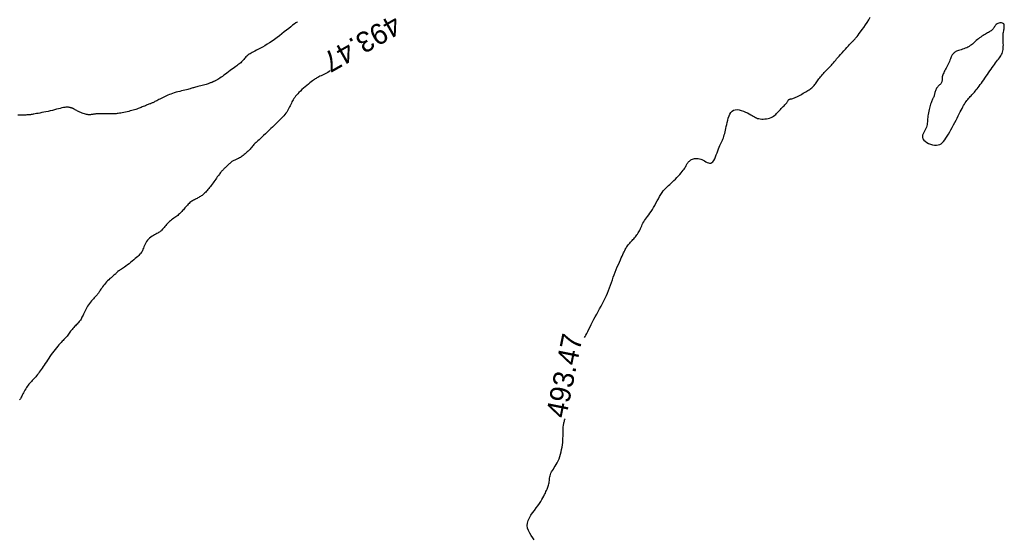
# Model space of a CAD drawing. Header units: millimetres. Extents: x 32690613 to 32693367, y 5343692 to 5344708.
# Tile 524 of 656: x 32692387 to 32692435, y 5344446 to 5344471. Entities that reach past the tile are written whole.
import ezdxf
from ezdxf.enums import TextEntityAlignment as Align

# ---------------------------------------------------------------- set-up
doc = ezdxf.new("R2010")
doc.units = ezdxf.units.MM
doc.header["$LTSCALE"] = 20
doc.layers.add('02-DGM_HL_493.00', color=102, linetype='Continuous')
doc.layers.add('02-DGM_HL_493.50', color=112, linetype='Continuous')

msp = doc.modelspace()

# ---------------------------------------------------------------- linework, layer by layer
at = {"layer": '02-DGM_HL_493.00', "elevation": 493, "flags": 128}
msp.add_lwpolyline([(32692400.81, 5344471.221), (32692400.788, 5344471.207), (32692400.721, 5344471.161), (32692400.648, 5344471.108), (32692400.567, 5344471.046), (32692400.478, 5344470.976), (32692400.381, 5344470.898), (32692400.277, 5344470.813), (32692400.167, 5344470.724), (32692400.053, 5344470.633), (32692399.935, 5344470.541), (32692399.815, 5344470.45), (32692399.693, 5344470.362), (32692399.572, 5344470.278), (32692399.451, 5344470.199), (32692399.333, 5344470.125), (32692399.218, 5344470.057), (32692399.108, 5344469.993), (32692399.005, 5344469.935), (32692398.908, 5344469.883), (32692398.82, 5344469.837), (32692398.742, 5344469.796), (32692398.672, 5344469.76), (32692398.61, 5344469.728), (32692398.555, 5344469.698), (32692398.505, 5344469.67), (32692398.46, 5344469.642), (32692398.419, 5344469.613), (32692398.38, 5344469.581), (32692398.343, 5344469.547), (32692398.307, 5344469.51), (32692398.272, 5344469.471), (32692398.237, 5344469.431), (32692398.202, 5344469.39), (32692398.166, 5344469.349), (32692398.13, 5344469.309), (32692398.092, 5344469.269), (32692398.052, 5344469.232), (32692398.01, 5344469.196), (32692397.966, 5344469.159), (32692397.918, 5344469.123), (32692397.866, 5344469.085), (32692397.81, 5344469.044), (32692397.75, 5344469.001), (32692397.684, 5344468.953), (32692397.613, 5344468.902), (32692397.538, 5344468.847), (32692397.461, 5344468.79), (32692397.383, 5344468.732), (32692397.306, 5344468.675), (32692397.231, 5344468.621), (32692397.161, 5344468.57), (32692397.096, 5344468.525), (32692397.039, 5344468.485), (32692396.989, 5344468.451), (32692396.945, 5344468.423), (32692396.906, 5344468.399), (32692396.873, 5344468.38), (32692396.843, 5344468.363), (32692396.818, 5344468.35), (32692396.795, 5344468.339), (32692396.775, 5344468.329), (32692396.756, 5344468.321), (32692396.738, 5344468.314), (32692396.721, 5344468.307), (32692396.705, 5344468.301), (32692396.688, 5344468.294), (32692396.67, 5344468.287), (32692396.65, 5344468.279), (32692396.628, 5344468.27), (32692396.604, 5344468.259), (32692396.577, 5344468.248), (32692396.545, 5344468.235), (32692396.51, 5344468.222), (32692396.469, 5344468.208), (32692396.423, 5344468.193), (32692396.37, 5344468.177), (32692396.312, 5344468.161), (32692396.248, 5344468.145), (32692396.181, 5344468.128), (32692396.112, 5344468.112), (32692396.044, 5344468.095), (32692395.978, 5344468.079), (32692395.915, 5344468.063), (32692395.858, 5344468.049), (32692395.808, 5344468.034), (32692395.763, 5344468.021), (32692395.721, 5344468.007), (32692395.68, 5344467.994), (32692395.638, 5344467.981), (32692395.593, 5344467.967), (32692395.542, 5344467.952), (32692395.485, 5344467.937), (32692395.418, 5344467.921), (32692395.344, 5344467.903), (32692395.264, 5344467.884), (32692395.18, 5344467.864), (32692395.092, 5344467.842), (32692395.003, 5344467.819), (32692394.915, 5344467.795), (32692394.829, 5344467.769), (32692394.746, 5344467.742), (32692394.666, 5344467.713), (32692394.59, 5344467.684), (32692394.517, 5344467.654), (32692394.447, 5344467.623), (32692394.379, 5344467.592), (32692394.314, 5344467.561), (32692394.252, 5344467.53), (32692394.192, 5344467.499), (32692394.134, 5344467.47), (32692394.079, 5344467.441), (32692394.027, 5344467.414), (32692393.978, 5344467.388), (32692393.932, 5344467.364), (32692393.89, 5344467.343), (32692393.851, 5344467.323), (32692393.816, 5344467.307), (32692393.785, 5344467.293), (32692393.755, 5344467.28), (32692393.726, 5344467.268), (32692393.697, 5344467.256), (32692393.667, 5344467.245), (32692393.635, 5344467.232), (32692393.6, 5344467.218), (32692393.561, 5344467.202), (32692393.519, 5344467.185), (32692393.473, 5344467.166), (32692393.426, 5344467.146), (32692393.376, 5344467.126), (32692393.325, 5344467.105), (32692393.274, 5344467.084), (32692393.223, 5344467.064), (32692393.171, 5344467.044), (32692393.12, 5344467.024), (32692393.068, 5344467.005), (32692393.014, 5344466.986), (32692392.957, 5344466.968), (32692392.898, 5344466.949), (32692392.834, 5344466.931), (32692392.766, 5344466.911), (32692392.694, 5344466.892), (32692392.617, 5344466.873), (32692392.539, 5344466.854), (32692392.46, 5344466.835), (32692392.382, 5344466.818), (32692392.306, 5344466.803), (32692392.235, 5344466.789), (32692392.17, 5344466.777), (32692392.111, 5344466.768), (32692392.057, 5344466.762), (32692392.007, 5344466.757), (32692391.959, 5344466.754), (32692391.91, 5344466.753), (32692391.858, 5344466.752), (32692391.802, 5344466.752), (32692391.74, 5344466.753), (32692391.671, 5344466.754), (32692391.595, 5344466.754), (32692391.515, 5344466.755), (32692391.434, 5344466.755), (32692391.353, 5344466.755), (32692391.275, 5344466.754), (32692391.201, 5344466.753), (32692391.135, 5344466.751), (32692391.077, 5344466.748), (32692391.026, 5344466.745), (32692390.983, 5344466.741), (32692390.944, 5344466.736), (32692390.91, 5344466.731), (32692390.879, 5344466.726), (32692390.849, 5344466.721), (32692390.819, 5344466.716), (32692390.789, 5344466.712), (32692390.758, 5344466.708), (32692390.724, 5344466.706), (32692390.689, 5344466.705), (32692390.651, 5344466.707), (32692390.61, 5344466.712), (32692390.565, 5344466.72), (32692390.517, 5344466.731), (32692390.464, 5344466.747), (32692390.409, 5344466.766), (32692390.352, 5344466.788), (32692390.295, 5344466.811), (32692390.239, 5344466.836), (32692390.186, 5344466.86), (32692390.137, 5344466.884), (32692390.093, 5344466.907), (32692390.056, 5344466.927), (32692390.025, 5344466.945), (32692389.999, 5344466.961), (32692389.977, 5344466.975), (32692389.959, 5344466.987), (32692389.943, 5344466.997), (32692389.929, 5344467.006), (32692389.917, 5344467.013), (32692389.904, 5344467.018), (32692389.891, 5344467.023), (32692389.878, 5344467.027), (32692389.864, 5344467.031), (32692389.849, 5344467.034), (32692389.833, 5344467.038), (32692389.817, 5344467.042), (32692389.798, 5344467.047), (32692389.778, 5344467.053), (32692389.756, 5344467.059), (32692389.73, 5344467.065), (32692389.7, 5344467.07), (32692389.664, 5344467.073), (32692389.621, 5344467.074), (32692389.572, 5344467.071), (32692389.514, 5344467.064), (32692389.448, 5344467.052), (32692389.373, 5344467.036), (32692389.291, 5344467.017), (32692389.203, 5344466.995), (32692389.109, 5344466.971), (32692389.012, 5344466.947), (32692388.911, 5344466.921), (32692388.808, 5344466.897), (32692388.704, 5344466.873), (32692388.6, 5344466.85), (32692388.498, 5344466.829), (32692388.4, 5344466.809), (32692388.307, 5344466.791), (32692388.221, 5344466.775), (32692388.143, 5344466.761), (32692388.075, 5344466.748), (32692388.019, 5344466.738), (32692387.973, 5344466.73), (32692387.935, 5344466.723), (32692387.904, 5344466.717), (32692387.879, 5344466.713), (32692387.859, 5344466.71), (32692387.841, 5344466.708), (32692387.824, 5344466.706), (32692387.807, 5344466.704), (32692387.788, 5344466.703), (32692387.766, 5344466.701), (32692387.74, 5344466.7), (32692387.709, 5344466.698), (32692387.67, 5344466.697), (32692387.622, 5344466.695), (32692387.565, 5344466.693), (32692387.498, 5344466.69), (32692387.42, 5344466.687), (32692387.334, 5344466.684), (32692387.241, 5344466.68)], dxfattribs=at)
msp.add_lwpolyline([(32692431.303, 5344466.043), (32692431.271, 5344465.979), (32692431.235, 5344465.915), (32692431.199, 5344465.851), (32692431.167, 5344465.787), (32692431.142, 5344465.724), (32692431.13, 5344465.661), (32692431.133, 5344465.598), (32692431.156, 5344465.536), (32692431.2, 5344465.476), (32692431.264, 5344465.418), (32692431.343, 5344465.365), (32692431.433, 5344465.318), (32692431.53, 5344465.279), (32692431.629, 5344465.25), (32692431.726, 5344465.233), (32692431.818, 5344465.229), (32692431.901, 5344465.24), (32692431.975, 5344465.265), (32692432.043, 5344465.303), (32692432.105, 5344465.355), (32692432.164, 5344465.417), (32692432.221, 5344465.491), (32692432.277, 5344465.574), (32692432.335, 5344465.666), (32692432.395, 5344465.766), (32692432.457, 5344465.872), (32692432.52, 5344465.982), (32692432.583, 5344466.096), (32692432.646, 5344466.211), (32692432.708, 5344466.325), (32692432.767, 5344466.438), (32692432.823, 5344466.547), (32692432.875, 5344466.65), (32692432.924, 5344466.749), (32692432.97, 5344466.842), (32692433.014, 5344466.929), (32692433.055, 5344467.012), (32692433.096, 5344467.089), (32692433.135, 5344467.161), (32692433.174, 5344467.228), (32692433.214, 5344467.289), (32692433.253, 5344467.346), (32692433.293, 5344467.399), (32692433.333, 5344467.449), (32692433.372, 5344467.497), (32692433.412, 5344467.542), (32692433.452, 5344467.586), (32692433.492, 5344467.629), (32692433.532, 5344467.673), (32692433.573, 5344467.717), (32692433.614, 5344467.762), (32692433.656, 5344467.809), (32692433.699, 5344467.859), (32692433.743, 5344467.913), (32692433.79, 5344467.97), (32692433.838, 5344468.032), (32692433.889, 5344468.099), (32692433.942, 5344468.171), (32692433.996, 5344468.246), (32692434.052, 5344468.325), (32692434.11, 5344468.407), (32692434.168, 5344468.49), (32692434.227, 5344468.575), (32692434.286, 5344468.661), (32692434.345, 5344468.747), (32692434.404, 5344468.832), (32692434.462, 5344468.915), (32692434.52, 5344468.997), (32692434.576, 5344469.076), (32692434.63, 5344469.151), (32692434.683, 5344469.223), (32692434.734, 5344469.29), (32692434.782, 5344469.352), (32692434.828, 5344469.41), (32692434.87, 5344469.465), (32692434.909, 5344469.519), (32692434.944, 5344469.573), (32692434.975, 5344469.628), (32692435.001, 5344469.685), (32692435.022, 5344469.746), (32692435.038, 5344469.812), (32692435.049, 5344469.881), (32692435.056, 5344469.953), (32692435.06, 5344470.026), (32692435.061, 5344470.098), (32692435.06, 5344470.17), (32692435.058, 5344470.239), (32692435.056, 5344470.303), (32692435.053, 5344470.363), (32692435.052, 5344470.419), (32692435.051, 5344470.472), (32692435.051, 5344470.522), (32692435.052, 5344470.571), (32692435.055, 5344470.62), (32692435.06, 5344470.67), (32692435.067, 5344470.721), (32692435.077, 5344470.774), (32692435.087, 5344470.829), (32692435.097, 5344470.884), (32692435.104, 5344470.938), (32692435.108, 5344470.988), (32692435.106, 5344471.035), (32692435.097, 5344471.076), (32692435.08, 5344471.111), (32692435.053, 5344471.137), (32692435.018, 5344471.155), (32692434.977, 5344471.166), (32692434.932, 5344471.17), (32692434.886, 5344471.167), (32692434.839, 5344471.157), (32692434.794, 5344471.141), (32692434.753, 5344471.119), (32692434.718, 5344471.091), (32692434.687, 5344471.059), (32692434.66, 5344471.024), (32692434.636, 5344470.986), (32692434.612, 5344470.948), (32692434.588, 5344470.91), (32692434.563, 5344470.873), (32692434.534, 5344470.839), (32692434.502, 5344470.808), (32692434.467, 5344470.78), (32692434.427, 5344470.755), (32692434.385, 5344470.73), (32692434.34, 5344470.705), (32692434.291, 5344470.68), (32692434.241, 5344470.653), (32692434.188, 5344470.624), (32692434.134, 5344470.592), (32692434.078, 5344470.556), (32692434.022, 5344470.519), (32692433.966, 5344470.479), (32692433.91, 5344470.438), (32692433.854, 5344470.395), (32692433.801, 5344470.352), (32692433.749, 5344470.308), (32692433.7, 5344470.264), (32692433.652, 5344470.221), (32692433.605, 5344470.179), (32692433.558, 5344470.138), (32692433.509, 5344470.098), (32692433.458, 5344470.06), (32692433.403, 5344470.025), (32692433.344, 5344469.992), (32692433.281, 5344469.962), (32692433.214, 5344469.934), (32692433.145, 5344469.909), (32692433.076, 5344469.886), (32692433.009, 5344469.865), (32692432.945, 5344469.845), (32692432.887, 5344469.827), (32692432.836, 5344469.809), (32692432.794, 5344469.793), (32692432.759, 5344469.777), (32692432.731, 5344469.761), (32692432.709, 5344469.747), (32692432.69, 5344469.732), (32692432.676, 5344469.718), (32692432.663, 5344469.705), (32692432.651, 5344469.692), (32692432.638, 5344469.679), (32692432.626, 5344469.665), (32692432.612, 5344469.65), (32692432.598, 5344469.632), (32692432.584, 5344469.61), (32692432.567, 5344469.584), (32692432.55, 5344469.552), (32692432.531, 5344469.513), (32692432.511, 5344469.467), (32692432.489, 5344469.415), (32692432.466, 5344469.358), (32692432.441, 5344469.297), (32692432.415, 5344469.233), (32692432.386, 5344469.167), (32692432.357, 5344469.102), (32692432.326, 5344469.037), (32692432.293, 5344468.974), (32692432.26, 5344468.914), (32692432.227, 5344468.855), (32692432.196, 5344468.799), (32692432.167, 5344468.744), (32692432.142, 5344468.692), (32692432.12, 5344468.641), (32692432.104, 5344468.592), (32692432.094, 5344468.544), (32692432.089, 5344468.499), (32692432.086, 5344468.455), (32692432.085, 5344468.414), (32692432.084, 5344468.374), (32692432.081, 5344468.337), (32692432.075, 5344468.301), (32692432.063, 5344468.268), (32692432.046, 5344468.238), (32692432.023, 5344468.208), (32692431.996, 5344468.18), (32692431.967, 5344468.152), (32692431.936, 5344468.124), (32692431.904, 5344468.094), (32692431.874, 5344468.062), (32692431.846, 5344468.028), (32692431.821, 5344467.991), (32692431.8, 5344467.951), (32692431.781, 5344467.91), (32692431.766, 5344467.869), (32692431.752, 5344467.828), (32692431.741, 5344467.788), (32692431.731, 5344467.751), (32692431.723, 5344467.718), (32692431.716, 5344467.688), (32692431.709, 5344467.662), (32692431.703, 5344467.638), (32692431.696, 5344467.616), (32692431.689, 5344467.594), (32692431.681, 5344467.571), (32692431.671, 5344467.547), (32692431.659, 5344467.521), (32692431.645, 5344467.49), (32692431.629, 5344467.457), (32692431.612, 5344467.419), (32692431.593, 5344467.377), (32692431.574, 5344467.33), (32692431.553, 5344467.279), (32692431.533, 5344467.223), (32692431.513, 5344467.163), (32692431.493, 5344467.097), (32692431.475, 5344467.027), (32692431.457, 5344466.954), (32692431.441, 5344466.878), (32692431.426, 5344466.802), (32692431.413, 5344466.725), (32692431.402, 5344466.649), (32692431.393, 5344466.574), (32692431.386, 5344466.502), (32692431.381, 5344466.433), (32692431.376, 5344466.365), (32692431.369, 5344466.299), (32692431.36, 5344466.234), (32692431.346, 5344466.17), (32692431.328, 5344466.106)], close=True, dxfattribs=at)
at = {"layer": '02-DGM_HL_493.50', "elevation": 493.5, "flags": 128}
for points in [[(32692414.736, 5344455.896), (32692414.764, 5344455.942), (32692414.806, 5344456.016), (32692414.852, 5344456.101), (32692414.901, 5344456.197), (32692414.953, 5344456.302), (32692415.008, 5344456.415), (32692415.066, 5344456.533), (32692415.127, 5344456.656), (32692415.191, 5344456.782), (32692415.258, 5344456.909), (32692415.327, 5344457.037), (32692415.398, 5344457.165), (32692415.469, 5344457.293), (32692415.54, 5344457.421), (32692415.61, 5344457.548), (32692415.678, 5344457.676), (32692415.742, 5344457.804), (32692415.802, 5344457.931), (32692415.857, 5344458.058), (32692415.908, 5344458.186), (32692415.956, 5344458.312), (32692416.001, 5344458.439), (32692416.045, 5344458.566), (32692416.089, 5344458.693), (32692416.133, 5344458.82), (32692416.179, 5344458.947), (32692416.228, 5344459.073), (32692416.278, 5344459.199), (32692416.328, 5344459.322), (32692416.379, 5344459.441), (32692416.428, 5344459.555), (32692416.476, 5344459.662), (32692416.52, 5344459.761), (32692416.561, 5344459.851), (32692416.597, 5344459.931), (32692416.629, 5344460.002), (32692416.659, 5344460.064), (32692416.686, 5344460.12), (32692416.712, 5344460.171), (32692416.738, 5344460.218), (32692416.765, 5344460.262), (32692416.793, 5344460.305), (32692416.824, 5344460.348), (32692416.857, 5344460.391), (32692416.892, 5344460.434), (32692416.929, 5344460.477), (32692416.967, 5344460.52), (32692417.006, 5344460.564), (32692417.046, 5344460.607), (32692417.086, 5344460.65), (32692417.126, 5344460.693), (32692417.165, 5344460.737), (32692417.204, 5344460.781), (32692417.242, 5344460.826), (32692417.279, 5344460.873), (32692417.314, 5344460.921), (32692417.346, 5344460.971), (32692417.377, 5344461.023), (32692417.405, 5344461.077), (32692417.431, 5344461.134), (32692417.457, 5344461.193), (32692417.483, 5344461.253), (32692417.51, 5344461.314), (32692417.539, 5344461.377), (32692417.571, 5344461.44), (32692417.608, 5344461.504), (32692417.65, 5344461.569), (32692417.696, 5344461.634), (32692417.746, 5344461.702), (32692417.799, 5344461.773), (32692417.855, 5344461.847), (32692417.912, 5344461.927), (32692417.971, 5344462.012), (32692418.03, 5344462.105), (32692418.088, 5344462.204), (32692418.147, 5344462.309), (32692418.205, 5344462.418), (32692418.263, 5344462.527), (32692418.322, 5344462.635), (32692418.38, 5344462.74), (32692418.439, 5344462.839), (32692418.498, 5344462.929), (32692418.557, 5344463.01), (32692418.617, 5344463.082), (32692418.678, 5344463.148), (32692418.74, 5344463.21), (32692418.804, 5344463.268), (32692418.869, 5344463.327), (32692418.936, 5344463.386), (32692419.006, 5344463.449), (32692419.077, 5344463.517), (32692419.149, 5344463.589), (32692419.221, 5344463.662), (32692419.291, 5344463.737), (32692419.358, 5344463.81), (32692419.421, 5344463.882), (32692419.477, 5344463.95), (32692419.526, 5344464.012), (32692419.566, 5344464.068), (32692419.599, 5344464.117), (32692419.626, 5344464.162), (32692419.649, 5344464.202), (32692419.668, 5344464.24), (32692419.685, 5344464.274), (32692419.703, 5344464.307), (32692419.721, 5344464.339), (32692419.742, 5344464.371), (32692419.766, 5344464.403), (32692419.793, 5344464.433), (32692419.823, 5344464.463), (32692419.856, 5344464.491), (32692419.892, 5344464.516), (32692419.933, 5344464.538), (32692419.977, 5344464.558), (32692420.025, 5344464.573), (32692420.077, 5344464.584), (32692420.132, 5344464.591), (32692420.189, 5344464.592), (32692420.249, 5344464.587), (32692420.31, 5344464.576), (32692420.373, 5344464.559), (32692420.437, 5344464.534), (32692420.5, 5344464.502), (32692420.564, 5344464.466), (32692420.627, 5344464.43), (32692420.689, 5344464.398), (32692420.749, 5344464.373), (32692420.807, 5344464.361), (32692420.862, 5344464.363), (32692420.915, 5344464.386), (32692420.964, 5344464.43), (32692421.01, 5344464.493), (32692421.053, 5344464.572), (32692421.094, 5344464.662), (32692421.132, 5344464.758), (32692421.169, 5344464.858), (32692421.205, 5344464.956), (32692421.239, 5344465.049), (32692421.273, 5344465.133), (32692421.306, 5344465.21), (32692421.338, 5344465.28), (32692421.368, 5344465.346), (32692421.398, 5344465.408), (32692421.426, 5344465.469), (32692421.452, 5344465.53), (32692421.477, 5344465.592), (32692421.499, 5344465.657), (32692421.52, 5344465.725), (32692421.54, 5344465.798), (32692421.56, 5344465.875), (32692421.579, 5344465.956), (32692421.598, 5344466.042), (32692421.617, 5344466.134), (32692421.638, 5344466.232), (32692421.66, 5344466.335), (32692421.685, 5344466.442), (32692421.713, 5344466.547), (32692421.748, 5344466.647), (32692421.789, 5344466.739), (32692421.839, 5344466.819), (32692421.898, 5344466.884), (32692421.969, 5344466.929), (32692422.052, 5344466.952), (32692422.144, 5344466.956), (32692422.243, 5344466.943), (32692422.345, 5344466.917), (32692422.447, 5344466.882), (32692422.547, 5344466.84), (32692422.641, 5344466.795), (32692422.727, 5344466.75), (32692422.801, 5344466.708), (32692422.866, 5344466.669), (32692422.924, 5344466.634), (32692422.977, 5344466.603), (32692423.029, 5344466.576), (32692423.08, 5344466.553), (32692423.135, 5344466.533), (32692423.195, 5344466.518), (32692423.261, 5344466.507), (32692423.334, 5344466.5), (32692423.41, 5344466.499), (32692423.489, 5344466.502), (32692423.568, 5344466.51), (32692423.646, 5344466.524), (32692423.72, 5344466.544), (32692423.79, 5344466.569), (32692423.854, 5344466.601), (32692423.911, 5344466.638), (32692423.964, 5344466.679), (32692424.013, 5344466.724), (32692424.06, 5344466.771), (32692424.105, 5344466.82), (32692424.149, 5344466.869), (32692424.194, 5344466.918), (32692424.239, 5344466.966), (32692424.285, 5344467.013), (32692424.331, 5344467.058), (32692424.375, 5344467.102), (32692424.417, 5344467.143), (32692424.456, 5344467.183), (32692424.492, 5344467.221), (32692424.522, 5344467.257), (32692424.547, 5344467.29), (32692424.568, 5344467.321), (32692424.585, 5344467.349), (32692424.599, 5344467.374), (32692424.612, 5344467.397), (32692424.624, 5344467.416), (32692424.637, 5344467.432), (32692424.651, 5344467.445), (32692424.668, 5344467.454), (32692424.687, 5344467.461), (32692424.71, 5344467.467), (32692424.736, 5344467.472), (32692424.766, 5344467.478), (32692424.8, 5344467.486), (32692424.839, 5344467.497), (32692424.883, 5344467.512), (32692424.932, 5344467.531), (32692424.986, 5344467.555), (32692425.043, 5344467.582), (32692425.103, 5344467.613), (32692425.165, 5344467.645), (32692425.227, 5344467.678), (32692425.29, 5344467.713), (32692425.352, 5344467.747), (32692425.412, 5344467.78), (32692425.471, 5344467.813), (32692425.527, 5344467.845), (32692425.581, 5344467.877), (32692425.632, 5344467.91), (32692425.68, 5344467.943), (32692425.726, 5344467.978), (32692425.768, 5344468.013), (32692425.806, 5344468.05), (32692425.842, 5344468.089), (32692425.876, 5344468.129), (32692425.908, 5344468.171), (32692425.94, 5344468.214), (32692425.972, 5344468.259), (32692426.004, 5344468.305), (32692426.038, 5344468.352), (32692426.074, 5344468.4), (32692426.112, 5344468.45), (32692426.152, 5344468.501), (32692426.193, 5344468.552), (32692426.236, 5344468.603), (32692426.28, 5344468.654), (32692426.326, 5344468.705), (32692426.372, 5344468.756), (32692426.419, 5344468.806), (32692426.466, 5344468.856), (32692426.513, 5344468.904), (32692426.559, 5344468.95), (32692426.603, 5344468.996), (32692426.645, 5344469.039), (32692426.685, 5344469.081), (32692426.721, 5344469.12), (32692426.755, 5344469.157), (32692426.786, 5344469.193), (32692426.816, 5344469.23), (32692426.849, 5344469.27), (32692426.884, 5344469.313), (32692426.924, 5344469.361), (32692426.971, 5344469.416), (32692427.026, 5344469.48), (32692427.091, 5344469.553), (32692427.163, 5344469.633), (32692427.239, 5344469.717), (32692427.318, 5344469.804), (32692427.396, 5344469.888), (32692427.471, 5344469.97), (32692427.54, 5344470.044), (32692427.6, 5344470.109), (32692427.65, 5344470.162), (32692427.69, 5344470.205), (32692427.722, 5344470.239), (32692427.746, 5344470.265), (32692427.766, 5344470.285), (32692427.781, 5344470.3), (32692427.793, 5344470.312), (32692427.804, 5344470.323), (32692427.816, 5344470.335), (32692427.828, 5344470.348), (32692427.844, 5344470.365), (32692427.863, 5344470.387), (32692427.888, 5344470.417), (32692427.92, 5344470.456), (32692427.96, 5344470.507), (32692428.009, 5344470.57), (32692428.068, 5344470.647), (32692428.136, 5344470.737), (32692428.211, 5344470.838), (32692428.289, 5344470.948), (32692428.37, 5344471.065), (32692428.45, 5344471.187), (32692428.528, 5344471.314), (32692428.601, 5344471.441)], [(32692402.393, 5344468.837), (32692402.345, 5344468.803), (32692402.282, 5344468.765), (32692402.216, 5344468.728), (32692402.149, 5344468.693), (32692402.082, 5344468.66), (32692402.015, 5344468.629), (32692401.952, 5344468.599), (32692401.892, 5344468.572), (32692401.838, 5344468.546), (32692401.79, 5344468.522), (32692401.746, 5344468.498), (32692401.706, 5344468.474), (32692401.666, 5344468.448), (32692401.625, 5344468.419), (32692401.581, 5344468.386), (32692401.531, 5344468.347), (32692401.475, 5344468.302), (32692401.41, 5344468.25), (32692401.338, 5344468.192), (32692401.262, 5344468.129), (32692401.182, 5344468.063), (32692401.102, 5344467.994), (32692401.024, 5344467.925), (32692400.949, 5344467.856), (32692400.88, 5344467.789), (32692400.819, 5344467.726), (32692400.764, 5344467.665), (32692400.716, 5344467.607), (32692400.673, 5344467.55), (32692400.635, 5344467.494), (32692400.6, 5344467.438), (32692400.568, 5344467.383), (32692400.539, 5344467.326), (32692400.51, 5344467.268), (32692400.482, 5344467.208), (32692400.454, 5344467.148), (32692400.424, 5344467.087), (32692400.393, 5344467.025), (32692400.36, 5344466.963), (32692400.324, 5344466.902), (32692400.284, 5344466.84), (32692400.239, 5344466.779), (32692400.192, 5344466.72), (32692400.143, 5344466.662), (32692400.094, 5344466.608), (32692400.046, 5344466.557), (32692400, 5344466.51), (32692399.959, 5344466.469), (32692399.923, 5344466.433), (32692399.893, 5344466.403), (32692399.868, 5344466.378), (32692399.844, 5344466.354), (32692399.819, 5344466.329), (32692399.791, 5344466.301), (32692399.757, 5344466.268), (32692399.715, 5344466.226), (32692399.661, 5344466.174), (32692399.594, 5344466.11), (32692399.517, 5344466.036), (32692399.432, 5344465.954), (32692399.343, 5344465.869), (32692399.253, 5344465.783), (32692399.164, 5344465.7), (32692399.08, 5344465.621), (32692399.005, 5344465.55), (32692398.94, 5344465.49), (32692398.884, 5344465.44), (32692398.836, 5344465.396), (32692398.795, 5344465.358), (32692398.758, 5344465.324), (32692398.724, 5344465.291), (32692398.691, 5344465.258), (32692398.658, 5344465.222), (32692398.622, 5344465.182), (32692398.585, 5344465.138), (32692398.545, 5344465.093), (32692398.504, 5344465.045), (32692398.462, 5344464.996), (32692398.417, 5344464.948), (32692398.371, 5344464.9), (32692398.324, 5344464.855), (32692398.276, 5344464.812), (32692398.227, 5344464.771), (32692398.178, 5344464.734), (32692398.129, 5344464.699), (32692398.081, 5344464.667), (32692398.034, 5344464.638), (32692397.989, 5344464.612), (32692397.945, 5344464.59), (32692397.904, 5344464.57), (32692397.866, 5344464.553), (32692397.829, 5344464.537), (32692397.793, 5344464.522), (32692397.759, 5344464.507), (32692397.726, 5344464.491), (32692397.693, 5344464.473), (32692397.66, 5344464.454), (32692397.627, 5344464.431), (32692397.594, 5344464.406), (32692397.561, 5344464.378), (32692397.528, 5344464.349), (32692397.495, 5344464.319), (32692397.462, 5344464.288), (32692397.429, 5344464.257), (32692397.397, 5344464.226), (32692397.365, 5344464.196), (32692397.333, 5344464.167), (32692397.302, 5344464.138), (32692397.271, 5344464.109), (32692397.241, 5344464.08), (32692397.212, 5344464.052), (32692397.183, 5344464.023), (32692397.155, 5344463.993), (32692397.127, 5344463.963), (32692397.1, 5344463.931), (32692397.073, 5344463.898), (32692397.045, 5344463.862), (32692397.016, 5344463.824), (32692396.985, 5344463.783), (32692396.953, 5344463.738), (32692396.917, 5344463.689), (32692396.879, 5344463.636), (32692396.839, 5344463.58), (32692396.796, 5344463.52), (32692396.753, 5344463.46), (32692396.709, 5344463.399), (32692396.665, 5344463.339), (32692396.621, 5344463.28), (32692396.579, 5344463.224), (32692396.538, 5344463.172), (32692396.499, 5344463.123), (32692396.461, 5344463.077), (32692396.425, 5344463.034), (32692396.389, 5344462.994), (32692396.353, 5344462.957), (32692396.318, 5344462.921), (32692396.282, 5344462.888), (32692396.247, 5344462.856), (32692396.211, 5344462.825), (32692396.174, 5344462.797), (32692396.137, 5344462.769), (32692396.099, 5344462.743), (32692396.06, 5344462.718), (32692396.02, 5344462.695), (32692395.979, 5344462.672), (32692395.938, 5344462.65), (32692395.895, 5344462.629), (32692395.852, 5344462.608), (32692395.808, 5344462.586), (32692395.764, 5344462.562), (32692395.72, 5344462.537), (32692395.676, 5344462.509), (32692395.632, 5344462.477), (32692395.589, 5344462.443), (32692395.546, 5344462.405), (32692395.504, 5344462.364), (32692395.463, 5344462.322), (32692395.423, 5344462.278), (32692395.383, 5344462.234), (32692395.344, 5344462.189), (32692395.306, 5344462.145), (32692395.269, 5344462.101), (32692395.232, 5344462.059), (32692395.195, 5344462.018), (32692395.158, 5344461.977), (32692395.12, 5344461.938), (32692395.08, 5344461.899), (32692395.039, 5344461.862), (32692394.996, 5344461.825), (32692394.95, 5344461.789), (32692394.902, 5344461.754), (32692394.852, 5344461.718), (32692394.802, 5344461.682), (32692394.75, 5344461.645), (32692394.699, 5344461.606), (32692394.648, 5344461.565), (32692394.598, 5344461.521), (32692394.549, 5344461.475), (32692394.502, 5344461.426), (32692394.457, 5344461.376), (32692394.413, 5344461.326), (32692394.372, 5344461.278), (32692394.333, 5344461.231), (32692394.296, 5344461.188), (32692394.262, 5344461.149), (32692394.23, 5344461.115), (32692394.199, 5344461.086), (32692394.17, 5344461.06), (32692394.139, 5344461.036), (32692394.106, 5344461.013), (32692394.07, 5344460.991), (32692394.03, 5344460.968), (32692393.984, 5344460.944), (32692393.932, 5344460.916), (32692393.876, 5344460.886), (32692393.815, 5344460.852), (32692393.754, 5344460.814), (32692393.692, 5344460.773), (32692393.632, 5344460.727), (32692393.576, 5344460.677), (32692393.525, 5344460.622), (32692393.481, 5344460.562), (32692393.442, 5344460.499), (32692393.409, 5344460.433), (32692393.38, 5344460.367), (32692393.354, 5344460.302), (32692393.33, 5344460.239), (32692393.307, 5344460.18), (32692393.285, 5344460.126), (32692393.263, 5344460.078), (32692393.239, 5344460.036), (32692393.212, 5344459.996), (32692393.182, 5344459.959), (32692393.146, 5344459.921), (32692393.105, 5344459.881), (32692393.057, 5344459.837), (32692393.001, 5344459.788), (32692392.936, 5344459.732), (32692392.865, 5344459.671), (32692392.789, 5344459.608), (32692392.71, 5344459.543), (32692392.632, 5344459.479), (32692392.556, 5344459.418), (32692392.484, 5344459.362), (32692392.419, 5344459.313), (32692392.363, 5344459.273), (32692392.314, 5344459.24), (32692392.273, 5344459.215), (32692392.239, 5344459.195), (32692392.21, 5344459.18), (32692392.185, 5344459.168), (32692392.164, 5344459.158), (32692392.147, 5344459.149), (32692392.131, 5344459.14), (32692392.117, 5344459.131), (32692392.105, 5344459.122), (32692392.094, 5344459.113), (32692392.085, 5344459.104), (32692392.076, 5344459.095), (32692392.069, 5344459.086), (32692392.062, 5344459.077), (32692392.055, 5344459.067), (32692392.048, 5344459.057), (32692392.04, 5344459.046), (32692392.029, 5344459.034), (32692392.015, 5344459.018), (32692391.996, 5344459), (32692391.971, 5344458.978), (32692391.941, 5344458.952), (32692391.903, 5344458.921), (32692391.859, 5344458.885), (32692391.81, 5344458.846), (32692391.758, 5344458.802), (32692391.703, 5344458.755), (32692391.647, 5344458.704), (32692391.591, 5344458.65), (32692391.537, 5344458.594), (32692391.485, 5344458.535), (32692391.436, 5344458.475), (32692391.39, 5344458.415), (32692391.347, 5344458.356), (32692391.307, 5344458.299), (32692391.271, 5344458.245), (32692391.239, 5344458.195), (32692391.21, 5344458.151), (32692391.186, 5344458.114), (32692391.164, 5344458.081), (32692391.144, 5344458.052), (32692391.124, 5344458.025), (32692391.104, 5344457.999), (32692391.081, 5344457.972), (32692391.055, 5344457.942), (32692391.024, 5344457.909), (32692390.987, 5344457.871), (32692390.946, 5344457.827), (32692390.902, 5344457.779), (32692390.854, 5344457.728), (32692390.806, 5344457.672), (32692390.757, 5344457.614), (32692390.71, 5344457.553), (32692390.664, 5344457.489), (32692390.622, 5344457.424), (32692390.583, 5344457.358), (32692390.547, 5344457.292), (32692390.514, 5344457.226), (32692390.482, 5344457.162), (32692390.453, 5344457.099), (32692390.425, 5344457.039), (32692390.399, 5344456.982), (32692390.375, 5344456.929), (32692390.35, 5344456.88), (32692390.326, 5344456.834), (32692390.302, 5344456.79), (32692390.276, 5344456.748), (32692390.248, 5344456.708), (32692390.219, 5344456.668), (32692390.187, 5344456.628), (32692390.151, 5344456.589), (32692390.113, 5344456.548), (32692390.074, 5344456.508), (32692390.032, 5344456.467), (32692389.991, 5344456.425), (32692389.949, 5344456.382), (32692389.909, 5344456.338), (32692389.87, 5344456.293), (32692389.833, 5344456.248), (32692389.797, 5344456.201), (32692389.763, 5344456.154), (32692389.73, 5344456.107), (32692389.697, 5344456.061), (32692389.663, 5344456.015), (32692389.629, 5344455.97), (32692389.593, 5344455.927), (32692389.556, 5344455.885), (32692389.516, 5344455.844), (32692389.474, 5344455.803), (32692389.43, 5344455.759), (32692389.384, 5344455.714), (32692389.335, 5344455.664), (32692389.283, 5344455.609), (32692389.228, 5344455.547), (32692389.17, 5344455.479), (32692389.11, 5344455.405), (32692389.048, 5344455.325), (32692388.985, 5344455.242), (32692388.921, 5344455.155), (32692388.858, 5344455.067), (32692388.796, 5344454.979), (32692388.736, 5344454.892), (32692388.678, 5344454.806), (32692388.622, 5344454.723), (32692388.569, 5344454.642), (32692388.517, 5344454.563), (32692388.466, 5344454.487), (32692388.417, 5344454.414), (32692388.37, 5344454.345), (32692388.323, 5344454.279), (32692388.277, 5344454.216), (32692388.232, 5344454.157), (32692388.188, 5344454.101), (32692388.145, 5344454.047), (32692388.102, 5344453.996), (32692388.059, 5344453.947), (32692388.017, 5344453.9), (32692387.976, 5344453.854), (32692387.935, 5344453.809), (32692387.894, 5344453.765), (32692387.853, 5344453.721), (32692387.813, 5344453.676), (32692387.774, 5344453.629), (32692387.734, 5344453.58), (32692387.696, 5344453.528), (32692387.657, 5344453.472), (32692387.62, 5344453.412), (32692387.583, 5344453.35), (32692387.547, 5344453.286), (32692387.513, 5344453.222), (32692387.481, 5344453.16), (32692387.451, 5344453.102), (32692387.424, 5344453.048), (32692387.399, 5344453), (32692387.378, 5344452.96), (32692387.359, 5344452.925), (32692387.341, 5344452.895), (32692387.323, 5344452.867)], [(32692412.289, 5344446.082), (32692412.221, 5344446.185), (32692412.149, 5344446.294), (32692412.08, 5344446.408), (32692412.019, 5344446.527), (32692411.976, 5344446.648), (32692411.957, 5344446.773), (32692411.967, 5344446.898), (32692412.003, 5344447.024), (32692412.059, 5344447.149), (32692412.132, 5344447.273), (32692412.215, 5344447.395), (32692412.303, 5344447.513), (32692412.392, 5344447.628), (32692412.475, 5344447.738), (32692412.549, 5344447.843), (32692412.614, 5344447.941), (32692412.671, 5344448.035), (32692412.721, 5344448.123), (32692412.764, 5344448.205), (32692412.802, 5344448.282), (32692412.835, 5344448.354), (32692412.865, 5344448.42), (32692412.893, 5344448.482), (32692412.918, 5344448.538), (32692412.941, 5344448.592), (32692412.961, 5344448.643), (32692412.979, 5344448.693), (32692412.994, 5344448.742), (32692413.006, 5344448.792), (32692413.016, 5344448.843), (32692413.023, 5344448.897), (32692413.029, 5344448.953), (32692413.035, 5344449.011), (32692413.042, 5344449.07), (32692413.051, 5344449.131), (32692413.065, 5344449.193), (32692413.083, 5344449.256), (32692413.108, 5344449.319), (32692413.141, 5344449.383), (32692413.179, 5344449.449), (32692413.223, 5344449.516), (32692413.27, 5344449.586), (32692413.319, 5344449.661), (32692413.367, 5344449.74), (32692413.415, 5344449.825), (32692413.46, 5344449.917), (32692413.501, 5344450.016), (32692413.538, 5344450.121), (32692413.571, 5344450.231), (32692413.6, 5344450.345), (32692413.625, 5344450.46), (32692413.646, 5344450.575), (32692413.663, 5344450.689), (32692413.676, 5344450.801), (32692413.685, 5344450.909), (32692413.692, 5344451.012), (32692413.696, 5344451.11), (32692413.698, 5344451.203), (32692413.7, 5344451.29), (32692413.701, 5344451.371), (32692413.702, 5344451.445), (32692413.704, 5344451.511), (32692413.707, 5344451.57), (32692413.712, 5344451.623), (32692413.719, 5344451.671), (32692413.727, 5344451.715), (32692413.736, 5344451.758), (32692413.747, 5344451.8), (32692413.759, 5344451.843), (32692413.772, 5344451.889), (32692413.787, 5344451.938), (32692413.792, 5344451.956)]]:
    msp.add_lwpolyline(points, dxfattribs=at)

# ---------------------------------------------------------------- texts
at = {"layer": '02-DGM_HL_493.50'}
for rotation, p in [(209.5609, (32692403.94, 5344470.167, 493.5)), (78.5529, (32692413.755, 5344454.051, 493.5))]:
    msp.add_text('493.47', height=1, rotation=rotation, dxfattribs=at).set_placement(p, align=Align.MIDDLE)

doc.saveas('drawing.dxf')
